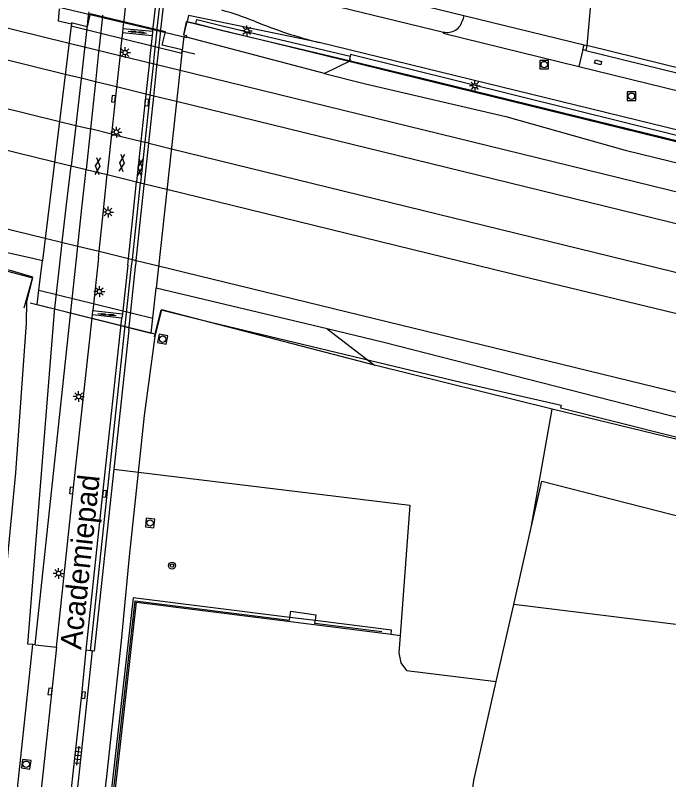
# Model space of a CAD drawing. Extents: x 131000 to 133014, y 396499 to 399001.
# Drawn here: x 132091.5 to 132167.8, y 397219.6 to 397308.8 of the extents above; entities that cross this region are included whole.
import ezdxf

# ---------------------------------------------------------------- set-up
doc = ezdxf.new("R2010")
doc.units = 0
for name, color, linetype in [('gg-afsc-hekwerk', 7, 'Continuous'), ('gg-afsc-muur', 7, 'Continuous'), ('gg-anno-openbare ruimte label', 7, 'Continuous'), ('gg-aspt-spoorlijn', 7, 'Continuous'), ('gg-bbg-hoofdgebouw', 7, 'Continuous'), ('gg-knt-BGT kruinlijn', 7, 'Continuous'), ('gg-knt-verharding', 7, 'Continuous'), ('gg-knt-verharding nz', 7, 'Continuous'), ('gg-kntw-beschoeiing', 7, 'Continuous'), ('gg-kwrk-kunstwerk niveau 01', 7, 'Continuous'), ('gg-kwrk-steiger', 7, 'Continuous'), ('gt-grn-afwateringsgoot', 7, 'Continuous'), ('gt-grn-groengrens', 7, 'Continuous'), ('gt-symb-afwateringsgoot', 7, 'Continuous'), ('gt-symb-boom', 7, 'Continuous'), ('gt-symb-gesloten verharding', 7, 'Continuous'), ('gt-symb-kolk', 7, 'Continuous'), ('gt-symb-kolk center center', 7, 'Continuous'), ('gt-symb-lichtmast', 7, 'Continuous'), ('gt-symb-rioolschacht', 7, 'Continuous'), ('gt-symb-tegel verharding', 7, 'Continuous'), ('gx-grn-maaiveld', 7, 'Continuous'), ('gx-knt-lijn weginrichtingselement', 7, 'Continuous')]:
    doc.layers.add(name, color=color, linetype=linetype)

# ---------------------------------------------------------------- blocks, each defined once
blk = doc.blocks.new('gt0-AFWGT_1')
at = {"layer": 'gt-symb-afwateringsgoot'}
for p, q in [((-1.076, 0), (-0.726, 0)), ((-0.225, 0), (0.225, 0)), ((0.725, 0), (1.075, 0))]:
    blk.add_line(p, q, dxfattribs=at)
for points in [[(-0.726, 0.075), (-0.225, 0.075), (-0.225, -0.075), (-0.726, -0.075)], [(0.225, 0.075), (0.725, 0.075), (0.725, -0.075), (0.225, -0.075)]]:
    blk.add_lwpolyline(points, close=True, dxfattribs=at)
blk = doc.blocks.new('gt0-LMAST')
at = {"layer": 'gt-symb-lichtmast'}
for p, q in [((-0.182, 0.173), (-0.447, 0.438)), ((-0.005, 0.246), (-0.005, 0.621)), ((0.172, 0.173), (0.437, 0.438)), ((-0.255, -0.004), (-0.63, -0.004)), ((-0.182, -0.181), (-0.447, -0.446)), ((-0.005, -0.254), (-0.005, -0.629)), ((0.437, -0.446), (0.172, -0.181)), ((0.245, -0.004), (0.62, -0.004))]:
    blk.add_line(p, q, dxfattribs=at)
blk.add_circle((-0.005, -0.004), 0.25, dxfattribs=at)
blk = doc.blocks.new('gt0-KOLK')
at = {"layer": 'gt-symb-kolk'}
blk.add_lwpolyline([(0, 0), (0.375, 0), (0.375, 0.4), (-0.375, 0.4), (-0.375, 0), (0, 0)], dxfattribs=at)
blk = doc.blocks.new('gt0-GESVH1')
at = {"layer": 'gt-symb-gesloten verharding'}
for p, q in [((-0.992, -0.261), (0.008, 0.239)), ((0.008, -0.261), (-0.992, 0.239)), ((0.008, 0.239), (1.008, -0.261)), ((1.008, 0.239), (0.008, -0.261))]:
    blk.add_line(p, q, dxfattribs=at)
blk = doc.blocks.new('gt0-RS')
at = {"layer": 'gt-symb-rioolschacht'}
blk.add_lwpolyline([(-0.5, -0.5), (0.5, -0.5), (0.5, 0.5), (-0.5, 0.5)], close=True, dxfattribs=at)
blk.add_circle((0, 0), 0.375, dxfattribs=at)
blk = doc.blocks.new('gt0-KOLKCC')
at = {"layer": 'gt-symb-kolk center center'}
blk.add_lwpolyline([(-0.375, 0.2), (0.375, 0.2), (0.375, -0.2), (-0.375, -0.2)], close=True, dxfattribs=at)
blk = doc.blocks.new('gt0-BOOM')
at = {"layer": 'gt-symb-boom'}
for radius in [0.4, 0.2]:
    blk.add_circle((0, 0), radius, dxfattribs=at)
blk = doc.blocks.new('gt0-TEG1')
at = {"layer": 'gt-symb-tegel verharding'}
for p, q in [((-1.125, 0), (1.125, 0)), ((-0.9, -0.25), (-0.9, 0.25)), ((-0.45, -0.25), (-0.45, 0.25)), ((0, -0.25), (0, 0.25)), ((0.45, -0.25), (0.45, 0.25)), ((0.9, -0.25), (0.9, 0.25))]:
    blk.add_line(p, q, dxfattribs=at)

msp = doc.modelspace()

# ---------------------------------------------------------------- linework, layer by layer
at = {"layer": 'gg-afsc-hekwerk'}
for p, q in [((132116.681, 397315.455), (132143.826, 397308.811)), ((132143.826, 397308.811), (132157.868, 397305.374)), ((132111.163, 397306.507), (132111.544, 397308.104)), ((132111.544, 397308.104), (132112.558, 397307.849)), ((132157.868, 397305.374), (132158.21, 397305.29)), ((132130.614, 397303.526), (132138.976, 397301.477)), ((132107.832, 397271.341), (132108.567, 397274.35)), ((132108.567, 397274.35), (132108.594, 397274.458)), ((132133.406, 397267.988), (132108.594, 397274.458)), ((132154.14, 397262.862), (132133.406, 397267.988)), ((132154.14, 397262.862), (132133.406, 397267.988)), ((132199.376, 397251.881), (132154.14, 397262.862)), ((132199.376, 397251.881), (132154.14, 397262.862)), ((132149.665, 397240.061), (132151.714, 397249.068)), ((132147.62, 397231.072), (132149.665, 397240.061)), ((132196.715, 397234.332), (132149.665, 397240.061))]:
    msp.add_line(p, q, dxfattribs=at)
for points in [[(132092.537, 397274.672), (132093.525, 397278.278), (132091.051, 397279.01), (132079.548, 397281.647), (132064.862, 397285.108), (132032.078, 397293.204), (132018.711, 397296.466), (131978.571, 397306.291), (131961.614, 397310.537), (131944.559, 397315.167)], [(132460.968, 397221.491), (132453.727, 397224.085), (132449.633, 397225.385), (132434.678, 397229.016), (132408.282, 397235.334), (132401.857, 397236.744), (132398.136, 397237.965), (132396.59, 397238.322), (132372.076, 397244.103), (132363.744, 397246.184), (132347.17, 397250.328), (132341.509, 397251.631), (132129.779, 397303.6), (132121.702, 397305.591), (132111.452, 397308.047), (132111.138, 397306.533)], [(132112.558, 397307.849), (132115.509, 397307.106), (132130.614, 397303.526)], [(132107.726, 397271.319), (132108.525, 397274.441), (132113.482, 397273.208), (132144.477, 397265.786), (132155.204, 397263.331), (132155.133, 397263.018), (132199.512, 397251.859), (132199.339, 397251.049), (132211.564, 397247.921), (132243.321, 397239.919), (132248.319, 397235.358), (132249.215, 397239.12), (132259.738, 397236.689), (132259.656, 397236.252), (132263.526, 397235.514), (132274.484, 397233.016)], [(132151.714, 397249.068), (132152.938, 397254.447), (132198.436, 397242.835)], [(132100.757, 397199.055), (132105.463, 397240.509), (132123.502, 397238.231), (132123.544, 397238.563)], [(132123.544, 397238.563), (132123.635, 397239.281), (132126.564, 397238.879), (132126.477, 397238.194)], [(132134.257, 397236.873), (132126.435, 397237.861), (132126.477, 397238.194)], [(132141.878, 397195.209), (132144.996, 397219.539), (132147.62, 397231.072)]]:
    msp.add_lwpolyline(points, dxfattribs=at)
at = {"layer": 'gg-afsc-muur'}
for p, q in [((132108.352, 397310.291), (132108.03, 397307.278)), ((132108.489, 397307.165), (132108.81, 397310.18)), ((132100.067, 397309.239), (132100.011, 397308.755)), ((132100.011, 397308.755), (132099.68, 397305.873)), ((132108.437, 397306.679), (132108.489, 397307.165)), ((132108.13, 397303.805), (132108.437, 397306.679)), ((132099.68, 397305.873), (132099.571, 397304.918)), ((132099.571, 397304.918), (132099.169, 397301.417)), ((132112.435, 397304.294), (132110.97, 397304.65)), ((132108.028, 397302.845), (132108.13, 397303.805)), ((132107.653, 397299.34), (132108.028, 397302.845)), ((132099.169, 397301.417), (132098.545, 397295.983)), ((132107.071, 397293.897), (132107.653, 397299.34)), ((132098.545, 397295.983), (132098.003, 397291.262)), ((132106.567, 397289.166), (132107.071, 397293.897)), ((132097.484, 397286.743), (132098.003, 397291.262)), ((132106.552, 397289.022), (132106.567, 397289.166)), ((132106.083, 397284.635), (132106.552, 397289.022)), ((132096.979, 397282.337), (132097.484, 397286.743)), ((132105.613, 397280.232), (132106.083, 397284.635)), ((132096.892, 397281.579), (132096.979, 397282.337)), ((132093.831, 397235.366), (132098.713, 397281.132)), ((132100.265, 397234.687), (132105.073, 397279.572)), ((132104.745, 397272.102), (132105.531, 397279.46)), ((132105.531, 397279.46), (132105.587, 397279.99)), ((132105.587, 397279.99), (132105.613, 397280.232)), ((132104.745, 397272.102), (132102.988, 397255.863)), ((132093.831, 397235.366), (132093.546, 397235.395)), ((132100.454, 397234.664), (132100.265, 397234.687))]:
    msp.add_line(p, q, dxfattribs=at)
for points in [[(132093.546, 397235.395), (132092.947, 397235.455), (132096.05, 397274.245), (132096.892, 397281.579)], [(132102.988, 397255.863), (132100.692, 397234.636), (132100.454, 397234.664)]]:
    msp.add_lwpolyline(points, dxfattribs=at)
at = {"layer": 'gg-aspt-spoorlijn'}
for p, q in [((131847.443, 397357.421), (132096.651, 397296.446)), ((131887.728, 397342.733), (132096.075, 397291.734)), ((132097.768, 397305.577), (132110.723, 397302.409)), ((132097.328, 397301.975), (132099.181, 397301.521)), ((132099.181, 397301.521), (132100.855, 397301.112)), ((132100.855, 397301.112), (132103.306, 397300.512)), ((132103.306, 397300.512), (132106.735, 397299.673)), ((132106.735, 397299.673), (132107.206, 397299.557)), ((132107.206, 397299.557), (132107.664, 397299.445)), ((132107.664, 397299.445), (132110.325, 397298.794)), ((132096.651, 397296.446), (132098.545, 397295.983)), ((132098.545, 397295.983), (132100.26, 397295.563)), ((132102.715, 397294.962), (132100.26, 397295.563)), ((132102.715, 397294.962), (132106.144, 397294.123)), ((132106.144, 397294.123), (132106.613, 397294.009)), ((132107.071, 397293.897), (132106.613, 397294.009)), ((132107.071, 397293.897), (132109.714, 397293.25)), ((132096.075, 397291.734), (132098.003, 397291.262)), ((132098.003, 397291.262), (132099.753, 397290.834)), ((132099.753, 397290.834), (132102.218, 397290.23)), ((132102.218, 397290.23), (132105.641, 397289.393)), ((132105.641, 397289.393), (132106.109, 397289.278)), ((132106.109, 397289.278), (132106.567, 397289.166)), ((132106.567, 397289.166), (132109.194, 397288.523)), ((132094.985, 397282.823), (132098.795, 397281.894)), ((132098.795, 397281.894), (132101.277, 397281.289)), ((132101.277, 397281.289), (132104.69, 397280.457)), ((132104.69, 397280.457), (132105.156, 397280.343)), ((132105.156, 397280.343), (132105.613, 397280.232)), ((132105.613, 397280.232), (132108.211, 397279.598))]:
    msp.add_line(p, q, dxfattribs=at)
for points in [[(131730.419, 397395.679), (131868.942, 397361.737), (131903.166, 397353.165), (132046.719, 397318.202), (132097.768, 397305.577)], [(131801.874, 397374.268), (132045.132, 397314.891), (132097.328, 397301.975)], [(131887.306, 397340.972), (131902.341, 397335.607), (131915.226, 397330.831), (131926.074, 397326.757), (131940.207, 397321.94), (131944.819, 397320.428), (131952.04, 397318.217), (131969.787, 397313.523), (132054.061, 397292.801), (132094.985, 397282.823)], [(132110.723, 397302.409), (132226.378, 397274.126), (132549.815, 397194.813), (132708.508, 397156.011), (132769.111, 397141.519), (132818.731, 397129.462), (132868.261, 397117.251), (133000, 397085.097)], [(132110.325, 397298.794), (132321.532, 397247.115), (132372.342, 397234.593), (132835.05, 397121.424), (133000, 397081.027)], [(132109.714, 397293.25), (132491.772, 397199.77), (132515.349, 397193.659), (132546.465, 397185.156), (132559.117, 397181.892), (132573.985, 397178.223)], [(132109.194, 397288.523), (132149.346, 397278.695), (132169.654, 397273.799), (132299.702, 397241.856), (132341.444, 397231.691), (132379.687, 397222.248), (132447.964, 397205.599), (132480.431, 397197.613), (132540.038, 397182.572)], [(132108.211, 397279.598), (132181.918, 397261.627), (132227.516, 397250.376), (132371.164, 397215.258), (132466.022, 397191.866), (132477.247, 397189.308), (132481.454, 397188.491), (132486.071, 397187.723), (132494.046, 397186.569), (132504.147, 397185.309), (132532.356, 397181.64)]]:
    msp.add_lwpolyline(points, dxfattribs=at)
at = {"layer": 'gg-bbg-hoofdgebouw'}
for p in [(132159.69, 397321.83), (132234.61, 397286.59)]:
    msp.add_line(p, (132158.21, 397305.29), dxfattribs=at)
at = {"layer": 'gg-knt-BGT kruinlijn'}
for p, q in [((132092.788, 397275.374), (132092.777, 397272.955)), ((132092.777, 397272.955), (132091.505, 397255.429)), ((132091.505, 397255.429), (132089.48, 397234.787))]:
    msp.add_line(p, q, dxfattribs=at)
for points in [[(132105.861, 397255.514), (132106.557, 397262.113), (132107.832, 397271.341)], [(132100.013, 397201.922), (132102.158, 397220), (132103.894, 397235.819), (132104.824, 397245.675), (132105.861, 397255.514)]]:
    msp.add_lwpolyline(points, dxfattribs=at)
at = {"layer": 'gg-knt-verharding'}
for p, q in [((132143.826, 397308.811), (132143.705, 397308.279)), ((132157.732, 397304.82), (132157.868, 397305.374)), ((132157.732, 397304.82), (132157.253, 397302.863)), ((132158.074, 397304.736), (132157.732, 397304.82)), ((132101.196, 397280.523), (132100.549, 397274.377)), ((132104.608, 397279.686), (132104.003, 397274.005)), ((132126.477, 397238.194), (132123.544, 397238.563)), ((132089.999, 397202.169), (132093.546, 397235.395)), ((132093.831, 397235.366), (132096.317, 397235.085)), ((132100.265, 397234.687), (132099.783, 397234.728))]:
    msp.add_line(p, q, dxfattribs=at)
for points in [[(132122.208, 397312.291), (132125.918, 397310.812), (132126.876, 397310.485), (132127.839, 397310.178), (132141.449, 397306.872)], [(132141.449, 397306.872), (132141.415, 397306.738), (132157.253, 397302.863)], [(132262.69, 397272.43), (132219.684, 397282.903), (132171.016, 397294.878), (132126.974, 397305.644)], [(132158.074, 397304.736), (132234.423, 397285.96), (132241.994, 397284.544)], [(132157.253, 397302.863), (132223.446, 397286.63), (132263.738, 397276.672)], [(132096.317, 397235.085), (132098.262, 397253.359), (132100.492, 397273.871)], [(132099.783, 397234.728), (132101.705, 397253.012), (132103.934, 397273.504)], [(132123.544, 397238.563), (132105.246, 397240.861), (132100.51, 397199.082), (132100.757, 397199.055)], [(132141.878, 397195.209), (132101.032, 397199.529), (132105.648, 397240.351), (132135.352, 397236.61)], [(132135.352, 397236.61), (132135.406, 397237.073), (132126.477, 397238.194)], [(132096.317, 397235.085), (132092.879, 397203.375), (132092.776, 397202.133)], [(132096.244, 397201.305), (132096.274, 397201.781), (132097.783, 397216.146), (132099.266, 397229.522), (132099.783, 397234.728)], [(132100.454, 397234.664), (132097.299, 397205.346), (132096.951, 397201.5)]]:
    msp.add_lwpolyline(points, dxfattribs=at)
for centre, radius, start, end in [((132105.583, 397273.894), 36.913, 68.0127, 74.26192), ((132141.335, 397362.326), 58.473, 247.97069, 255.78261), ((132141.875, 397308.7), 1.877, 256.87155, 347.02957)]:
    msp.add_arc(centre, radius, start, end, dxfattribs=at)
at = {"layer": 'gg-knt-verharding nz'}
for p, q in [((132104.465, 397311.229), (132104.151, 397308.234)), ((132107.878, 397310.405), (132107.557, 397307.395)), ((132101.684, 397308.841), (132101.632, 397308.356)), ((132101.632, 397308.356), (132101.323, 397305.471)), ((132104.151, 397308.234), (132104.1, 397307.748)), ((132104.1, 397307.748), (132104.052, 397307.286)), ((132107.557, 397307.395), (132107.512, 397306.969)), ((132108.03, 397307.278), (132107.978, 397306.792)), ((132103.996, 397306.819), (132103.783, 397304.869)), ((132107.458, 397306.459), (132107.2, 397304.033)), ((132107.978, 397306.792), (132107.671, 397303.917)), ((132101.323, 397305.471), (132101.22, 397304.514)), ((132101.22, 397304.514), (132100.844, 397301.007)), ((132103.783, 397304.869), (132103.678, 397303.912)), ((132103.678, 397303.912), (132103.295, 397300.407)), ((132107.2, 397304.033), (132107.098, 397303.073)), ((132107.671, 397303.917), (132107.569, 397302.958)), ((132107.098, 397303.073), (132106.724, 397299.567)), ((132107.569, 397302.958), (132107.195, 397299.452)), ((132100.844, 397301.007), (132100.26, 397295.563)), ((132103.295, 397300.407), (132102.715, 397294.962)), ((132106.724, 397299.567), (132106.144, 397294.123)), ((132107.195, 397299.452), (132106.613, 397294.009)), ((132100.26, 397295.563), (132099.753, 397290.834)), ((132102.715, 397294.962), (132102.218, 397290.23)), ((132106.144, 397294.123), (132105.641, 397289.393)), ((132106.613, 397294.009), (132106.109, 397289.278)), ((132099.268, 397286.306), (132099.753, 397290.834)), ((132101.741, 397285.699), (132102.218, 397290.23)), ((132105.159, 397284.861), (132105.641, 397289.393)), ((132105.626, 397284.747), (132106.109, 397289.278)), ((132098.795, 397281.894), (132099.268, 397286.306)), ((132101.277, 397281.289), (132101.741, 397285.699)), ((132104.69, 397280.457), (132105.159, 397284.861)), ((132105.156, 397280.343), (132105.626, 397284.747)), ((132098.713, 397281.132), (132098.795, 397281.894)), ((132101.196, 397280.523), (132101.277, 397281.289)), ((132104.608, 397279.686), (132104.69, 397280.457)), ((132105.073, 397279.572), (132105.156, 397280.343))]:
    msp.add_line(p, q, dxfattribs=at)
at = {"layer": 'gg-kntw-beschoeiing'}
msp.add_line((132111.159, 397306.37), (132111.281, 397306.341), dxfattribs=at)
at = {"layer": 'gg-kwrk-kunstwerk niveau 01'}
for p, q in [((132098.016, 397307.602), (132094.667, 397280.222)), ((132098.039, 397307.792), (132098.016, 397307.602)), ((132098.016, 397307.602), (132110.944, 397304.418)), ((132110.944, 397304.418), (132107.922, 397276.971)), ((132094.244, 397276.767), (132094.667, 397280.222)), ((132094.036, 397275.063), (132094.244, 397276.767)), ((132094.244, 397276.767), (132107.539, 397273.495)), ((132107.539, 397273.495), (132107.922, 397276.971)), ((132094.036, 397275.063), (132107.346, 397271.744)), ((132107.346, 397271.744), (132107.539, 397273.495))]:
    msp.add_line(p, q, dxfattribs=at)
at = {"layer": 'gg-kwrk-steiger'}
msp.add_lwpolyline([(132110.944, 397304.418), (132110.984, 397304.779), (132108.625, 397305.328), (132109.033, 397306.881), (132100.214, 397309.002), (132100.199, 397308.936), (132100.189, 397308.891), (132099.874, 397307.491), (132098.174, 397307.926), (132098.059, 397307.952), (132098.039, 397307.792)], dxfattribs=at)
at = {"layer": 'gt-grn-afwateringsgoot'}
for p, q in [((132104.052, 397307.286), (132103.996, 397306.819)), ((132104.052, 397307.286), (132107.113, 397307.006)), ((132107.113, 397307.006), (132107.512, 397306.969)), ((132103.996, 397306.819), (132107.458, 397306.459)), ((132107.506, 397306.909), (132107.458, 397306.459)), ((132107.512, 397306.969), (132107.506, 397306.909)), ((132100.492, 397273.871), (132100.549, 397274.377)), ((132100.549, 397274.377), (132104.003, 397274.005)), ((132104.003, 397274.005), (132103.934, 397273.504)), ((132103.934, 397273.504), (132100.492, 397273.871))]:
    msp.add_line(p, q, dxfattribs=at)
at = {"layer": 'gt-grn-groengrens'}
for p, q in [((132158.21, 397305.29), (132158.074, 397304.736)), ((132130.583, 397304.047), (132130.5, 397303.708)), ((132130.5, 397303.708), (132130.614, 397303.526)), ((132151.714, 397249.068), (132154.14, 397262.862)), ((132102.988, 397255.863), (132105.861, 397255.514)), ((132135.352, 397236.61), (132136.412, 397236.476))]:
    msp.add_line(p, q, dxfattribs=at)
for points in [[(132126.974, 397305.644), (132111.713, 397308.812), (132111.544, 397308.104)], [(132112.558, 397307.849), (132112.68, 397308.334), (132115.628, 397307.592), (132130.583, 397304.047)], [(132663.415, 397172.646), (132459.711, 397222.774), (132448.635, 397226.162), (132396.891, 397238.917), (132320.691, 397257.618), (132259.685, 397272.526), (132194.943, 397288.246), (132130.63, 397304.242), (132130.583, 397304.047)], [(132105.861, 397255.514), (132137.557, 397251.661), (132136.412, 397236.476)], [(132136.412, 397236.476), (132136.239, 397234.433), (132136.485, 397233.281), (132137.156, 397232.39), (132147.62, 397231.072)]]:
    msp.add_lwpolyline(points, dxfattribs=at)
at = {"layer": 'gx-grn-maaiveld'}
for p, q in [((132096.526, 397308.16), (132096.67, 397309.578)), ((132098.039, 397307.792), (132096.526, 397308.16)), ((132111.159, 397306.37), (132110.944, 397304.418)), ((132111.159, 397306.37), (132111.48, 397306.286)), ((132127.589, 397302.044), (132111.48, 397306.286)), ((132130.614, 397303.526), (132127.589, 397302.044)), ((132093.702, 397280.439), (132094.667, 397280.222)), ((132127.888, 397272.226), (132107.922, 397276.971)), ((132127.888, 397272.226), (132133.406, 397267.988))]:
    msp.add_line(p, q, dxfattribs=at)
for points in [[(132111.48, 397306.286), (132111.511, 397306.421), (132111.163, 397306.507)], [(132127.589, 397302.044), (132132.363, 397300.815), (132148.748, 397297.034), (132162.671, 397293.08), (132176.534, 397289.723)], [(132138.976, 397301.477), (132278.457, 397267.283), (132311.139, 397259.271), (132338.198, 397252.542), (132448.707, 397225.931)], [(132064.862, 397285.108), (132087.92, 397279.659), (132093.51, 397278.209), (132092.788, 397275.374)], [(132067.499, 397285.439), (132069.264, 397285.041), (132071.479, 397285.424), (132093.702, 397280.439)], [(132263.635, 397238.458), (132181.203, 397258.713), (132134.492, 397270.657), (132127.888, 397272.226)]]:
    msp.add_lwpolyline(points, dxfattribs=at)
at = {"layer": 'gx-knt-lijn weginrichtingselement'}
for p, q in [((132096.476, 397309.803), (132111.503, 397306.247)), ((132093.23, 397275.263), (132107.665, 397271.68))]:
    msp.add_line(p, q, dxfattribs=at)

# ---------------------------------------------------------------- block references
at = {"layer": 'gt-symb-afwateringsgoot', "xscale": 1.0000220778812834, "yscale": 1.0000220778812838, "rotation": -6.0918514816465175}
for p in [(132105.751, 397306.87), (132102.213, 397273.897)]:
    msp.add_blockref('gt0-AFWGT_1', p, dxfattribs=at)
at = {"layer": 'gt-symb-boom'}
msp.add_blockref('gt0-BOOM', (132109.782, 397244.616), dxfattribs=at)
at = {"layer": 'gt-symb-gesloten verharding'}
for p, rotation in [((132101.108, 397291.225), 84.6085366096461), ((132103.927, 397291.591), 84.08992967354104), ((132106.058, 397291.077), 84.60853660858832)]:
    msp.add_blockref('gt0-GESVH1', p, dxfattribs=dict(at, rotation=rotation))
at = {"layer": 'gt-symb-kolk'}
for p, rotation in [((132103.146, 397299.043), 83.7420660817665), ((132106.629, 397298.672), -95.79610065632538), ((132098.262, 397253.359), 83.79902900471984), ((132101.705, 397253.012), -96.03000880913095), ((132095.746, 397229.897), 83.74206608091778), ((132099.266, 397229.522), -96.31488442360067)]:
    msp.add_blockref('gt0-KOLK', p, dxfattribs=dict(at, rotation=rotation))
at = {"layer": 'gt-symb-kolk center center', "rotation": -13.131926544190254}
msp.add_blockref('gt0-KOLKCC', (132159.509, 397303.343), dxfattribs=at)
at = {"layer": 'gt-symb-lichtmast'}
for p in [(132118.508, 397307.012), (132104.307, 397304.474), (132145.129, 397300.602), (132103.29, 397295.198), (132102.326, 397285.876), (132101.307, 397276.6), (132098.891, 397264.346), (132096.55, 397243.711)]:
    msp.add_blockref('gt0-LMAST', p, dxfattribs=at)
at = {"layer": 'gt-symb-rioolschacht'}
for p in [(132153.224, 397303.07), (132163.399, 397299.382)]:
    msp.add_blockref('gt0-RS', p, dxfattribs=at)
for p, rotation in [((132108.694, 397271.033), -101.29870020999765), ((132107.22, 397249.584), -6.087008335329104), ((132092.764, 397221.435), 82.12907949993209)]:
    msp.add_blockref('gt0-RS', p, dxfattribs=dict(at, rotation=rotation))
at = {"layer": 'gt-symb-tegel verharding', "rotation": 83.85600423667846}
msp.add_blockref('gt0-TEG1', (132098.809, 397222.438), dxfattribs=at)

# ---------------------------------------------------------------- texts
at = {"layer": 'gg-anno-openbare ruimte label'}
msp.add_text('Academiepad', height=2.5, rotation=83.9, dxfattribs=at).set_placement((132099.189, 397234.742))

doc.saveas('drawing.dxf')
